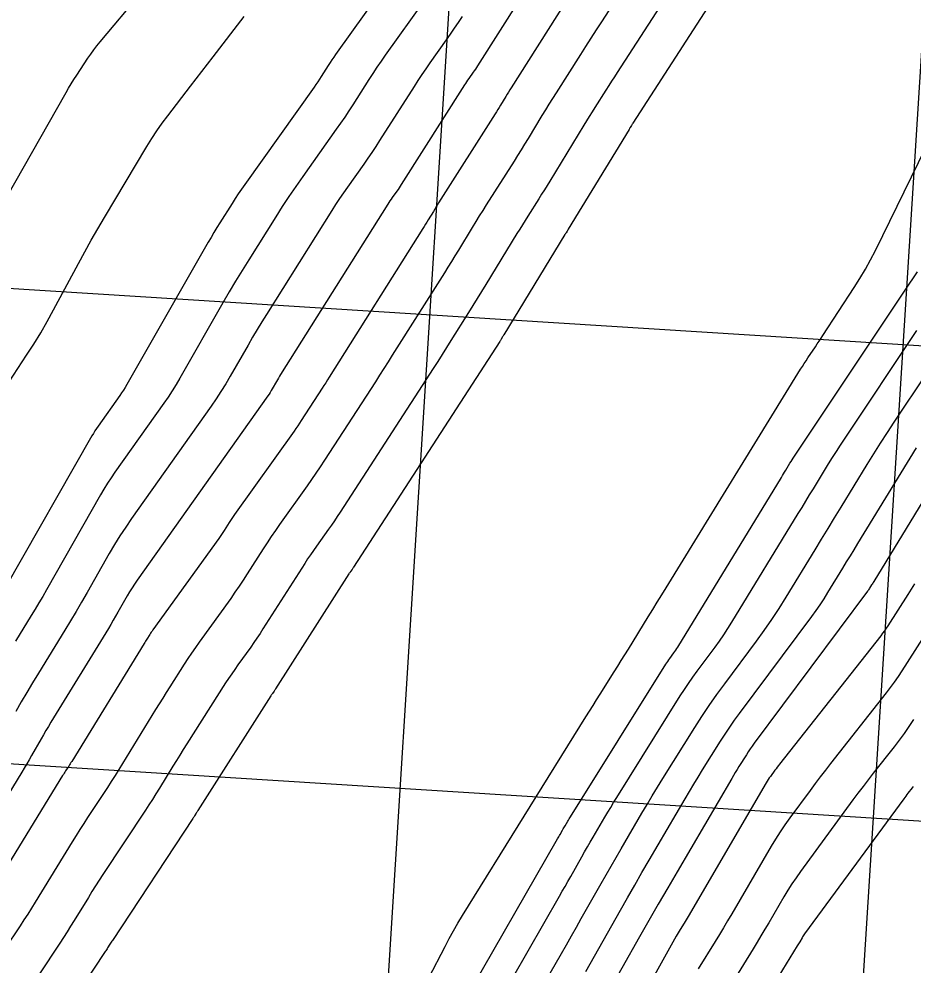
# Model space of a CAD drawing. Extents: x 658976 to 668726, y 639543 to 647196.
# Drawn here: x 662036.6 to 662130.9, y 641905.6 to 642005.3 of the extents above; entities that cross this region are included whole.
import ezdxf

# ---------------------------------------------------------------- set-up
doc = ezdxf.new("R2010")
doc.units = 0
for name, color, linetype in [('Ex_Major Contours', 7, 'Continuous'), ('Ex_Minor Contours', 7, 'Continuous'), ('R_Grid', 7, 'Continuous')]:
    doc.layers.add(name, color=color, linetype=linetype)

msp = doc.modelspace()

# ---------------------------------------------------------------- linework, layer by layer
at = {"layer": 'Ex_Major Contours'}
for points in [[(662111.829, 642010.585), (662101.348, 641994.35), (662101.313, 641994.296), (662101.279, 641994.242), (662101.244, 641994.188), (662101.21, 641994.133), (662101.072, 641993.916), (662101.038, 641993.862), (662101.004, 641993.808), (662100.97, 641993.753), (662100.936, 641993.698), (662094.53, 641983.181), (662094.502, 641983.135), (662094.473, 641983.089), (662094.445, 641983.043), (662094.416, 641982.998), (662094.3, 641982.815), (662094.271, 641982.769), (662094.242, 641982.724), (662094.214, 641982.678), (662094.186, 641982.631), (662087.754, 641972.069), (662087.717, 641972.009), (662087.68, 641971.949), (662087.643, 641971.89), (662087.606, 641971.83), (662087.456, 641971.592), (662087.418, 641971.533), (662087.38, 641971.473), (662087.342, 641971.414), (662087.304, 641971.355), (662071.893, 641947.579), (662071.854, 641947.519), (662071.814, 641947.459), (662071.773, 641947.4), (662071.731, 641947.342), (662071.565, 641947.108), (662071.523, 641947.049), (662071.483, 641946.99), (662071.443, 641946.93), (662071.404, 641946.87), (662063.678, 641934.746), (662063.639, 641934.685), (662063.598, 641934.624), (662063.557, 641934.564), (662063.515, 641934.505), (662063.345, 641934.268), (662063.302, 641934.209), (662063.261, 641934.149), (662063.221, 641934.088), (662063.181, 641934.027), (662055.475, 641921.931), (662055.43, 641921.861), (662055.386, 641921.79), (662055.342, 641921.72), (662055.298, 641921.649), (662055.123, 641921.365), (662055.08, 641921.294), (662055.035, 641921.224), (662054.99, 641921.154), (662054.944, 641921.084), (662046.459, 641908.25), (662046.395, 641908.152), (662046.331, 641908.054), (662046.269, 641907.955), (662046.207, 641907.856), (662045.962, 641907.457), (662045.901, 641907.358), (662045.838, 641907.259), (662045.775, 641907.16), (662045.711, 641907.063), (662037.451, 641894.554)], [(662083.332, 642005.615), (662082.929, 642004.988), (662082.516, 642004.367), (662082.096, 642003.751), (662081.667, 642003.141), (662079.934, 642000.713), (662079.505, 642000.103), (662079.085, 641999.487), (662078.672, 641998.866), (662078.268, 641998.24), (662074.64, 641992.527), (662074.237, 641991.902), (662073.826, 641991.282), (662073.406, 641990.668), (662072.979, 641990.059), (662071.251, 641987.635), (662070.823, 641987.026), (662070.405, 641986.411), (662069.995, 641985.79), (662069.595, 641985.163), (662062.708, 641974.218), (662062.21, 641973.416), (662061.72, 641972.61), (662061.239, 641971.798), (662060.766, 641970.981), (662058.891, 641967.704), (662058.413, 641966.89), (662057.915, 641966.089), (662057.398, 641965.301), (662056.862, 641964.524), (662048.493, 641952.709), (662047.868, 641951.804), (662047.266, 641950.884), (662046.687, 641949.95), (662046.131, 641949.001), (662043.79, 641944.896), (662043.214, 641943.895), (662042.63, 641942.899), (662042.039, 641941.908), (662041.439, 641940.922), (662038.663, 641936.397), (662038.052, 641935.392), (662037.449, 641934.382), (662036.854, 641933.367), (662036.268, 641932.347)], [(662079.828, 641904.296), (662081.542, 641907.611), (662081.978, 641908.435), (662082.43, 641909.25), (662082.899, 641910.056), (662083.383, 641910.853), (662096.397, 641931.79), (662096.768, 641932.387), (662097.14, 641932.984), (662097.513, 641933.58), (662097.886, 641934.176), (662099.38, 641936.559), (662099.753, 641937.155), (662100.125, 641937.752), (662100.496, 641938.349), (662100.866, 641938.947), (662102.963, 641942.347), (662103.436, 641943.113), (662103.908, 641943.88), (662104.381, 641944.646), (662104.853, 641945.413), (662119.032, 641968.437), (662119.219, 641968.738), (662119.41, 641969.037), (662119.603, 641969.334), (662119.8, 641969.629), (662120.593, 641970.805), (662120.791, 641971.1), (662120.988, 641971.395), (662121.183, 641971.691), (662121.378, 641971.987), (662124.685, 641977.05), (662125.286, 641978.002), (662125.857, 641978.97), (662126.398, 641979.956), (662126.909, 641980.958), (662133.744, 641994.896)], [(662136.597, 641962.173), (662126.733, 641946.057), (662126.68, 641945.97), (662126.627, 641945.884), (662126.574, 641945.797), (662126.521, 641945.71), (662126.309, 641945.364), (662126.256, 641945.278), (662126.2, 641945.193), (662126.142, 641945.11), (662126.082, 641945.028), (662114.147, 641929.025), (662113.93, 641928.727), (662113.719, 641928.425), (662113.514, 641928.119), (662113.315, 641927.808), (662112.532, 641926.557), (662112.338, 641926.244), (662112.146, 641925.929), (662111.956, 641925.613), (662111.768, 641925.295), (662106.015, 641915.483), (662105.015, 641913.77), (662104.022, 641912.053), (662103.036, 641910.333), (662102.056, 641908.608), (662096.452, 641898.701)]]:
    msp.add_lwpolyline(points, dxfattribs=at)
at = {"layer": 'Ex_Minor Contours'}
for points in [[(662032.64, 641981.899), (662041.578, 641997.602), (662041.847, 641998.065), (662042.124, 641998.523), (662042.409, 641998.977), (662042.702, 641999.425), (662043.89, 642001.208), (662044.192, 642001.649), (662044.507, 642002.082), (662044.832, 642002.506), (662045.17, 642002.922), (662053.665, 642013.098)], [(662077.727, 642012.427), (662070.002, 642001.598), (662069.803, 642001.316), (662069.609, 642001.031), (662069.418, 642000.744), (662069.231, 642000.454), (662068.492, 641999.29), (662068.305, 641999), (662068.114, 641998.713), (662067.92, 641998.428), (662067.722, 641998.146), (662060.418, 641987.898), (662060.073, 641987.406), (662059.735, 641986.909), (662059.404, 641986.408), (662059.08, 641985.902), (662057.8, 641983.867), (662057.483, 641983.357), (662057.171, 641982.844), (662056.865, 641982.327), (662056.564, 641981.807), (662047.984, 641966.808), (662047.809, 641966.512), (662047.628, 641966.22), (662047.44, 641965.933), (662047.245, 641965.65), (662044.977, 641962.448), (662044.801, 641962.193), (662044.631, 641961.934), (662044.468, 641961.671), (662044.311, 641961.403), (662035.138, 641945.315)], [(662091.654, 642010.939), (662084.962, 642000.394), (662084.852, 642000.224), (662084.74, 642000.055), (662084.626, 641999.887), (662084.509, 641999.721), (662084.037, 641999.06), (662083.921, 641998.894), (662083.806, 641998.727), (662083.694, 641998.557), (662083.584, 641998.387), (662076.929, 641987.909), (662076.815, 641987.732), (662076.698, 641987.555), (662076.579, 641987.381), (662076.457, 641987.208), (662075.966, 641986.519), (662075.845, 641986.346), (662075.726, 641986.171), (662075.609, 641985.995), (662075.495, 641985.817), (662064.207, 641967.873), (662064.092, 641967.688), (662063.978, 641967.502), (662063.867, 641967.315), (662063.758, 641967.126), (662063.326, 641966.37), (662063.215, 641966.182), (662063.1, 641965.998), (662062.981, 641965.816), (662062.857, 641965.636), (662049.093, 641946.204), (662048.812, 641945.798), (662048.542, 641945.385), (662048.283, 641944.966), (662048.033, 641944.541), (662047.055, 641942.825), (662046.809, 641942.398), (662046.559, 641941.972), (662046.306, 641941.548), (662046.05, 641941.126), (662039.975, 641931.224), (662039.712, 641930.791), (662039.452, 641930.355), (662039.196, 641929.918), (662038.943, 641929.479), (662037.939, 641927.717), (662037.686, 641927.277), (662037.43, 641926.84), (662037.17, 641926.404), (662036.907, 641925.971), (662032.05, 641918.052)], [(662106.212, 642009.809), (662099.687, 641999.701), (662099.391, 641999.241), (662099.095, 641998.781), (662098.801, 641998.319), (662098.507, 641997.858), (662097.334, 641996.01), (662097.042, 641995.547), (662096.752, 641995.083), (662096.464, 641994.618), (662096.178, 641994.151), (662092.584, 641988.251), (662092.3, 641987.788), (662092.014, 641987.326), (662091.726, 641986.865), (662091.436, 641986.406), (662090.271, 641984.571), (662089.981, 641984.112), (662089.693, 641983.652), (662089.408, 641983.19), (662089.124, 641982.726), (662085.853, 641977.355), (662085.4, 641976.613), (662084.943, 641975.873), (662084.484, 641975.135), (662084.021, 641974.399), (662082.166, 641971.457), (662081.701, 641970.722), (662081.234, 641969.989), (662080.765, 641969.257), (662080.293, 641968.526), (662070.475, 641953.38), (662070.175, 641952.922), (662069.87, 641952.468), (662069.56, 641952.018), (662069.244, 641951.571), (662067.973, 641949.79), (662067.658, 641949.342), (662067.349, 641948.891), (662067.046, 641948.436), (662066.749, 641947.976), (662062.343, 641941.062), (662062.03, 641940.578), (662061.71, 641940.098), (662061.383, 641939.623), (662061.049, 641939.152), (662059.702, 641937.278), (662059.368, 641936.808), (662059.041, 641936.333), (662058.721, 641935.853), (662058.408, 641935.368), (662054.312, 641928.94), (662053.944, 641928.36), (662053.579, 641927.779), (662053.216, 641927.195), (662052.855, 641926.611), (662051.417, 641924.269), (662051.055, 641923.686), (662050.688, 641923.105), (662050.317, 641922.527), (662049.94, 641921.953), (662045.462, 641915.18), (662045.072, 641914.584), (662044.686, 641913.986), (662044.306, 641913.384), (662043.931, 641912.778), (662042.441, 641910.351), (662042.065, 641909.746), (662041.685, 641909.143), (662041.3, 641908.545), (662040.91, 641907.949), (662036.574, 641901.383)], [(662100.596, 642009.033), (662098.026, 642005.053), (662097.468, 642004.187), (662096.912, 642003.32), (662096.357, 642002.451), (662095.805, 642001.582), (662093.246, 641997.552), (662092.87, 641996.957), (662092.497, 641996.361), (662092.127, 641995.762), (662091.76, 641995.162), (662090.296, 641992.759), (662089.928, 641992.159), (662089.558, 641991.561), (662089.185, 641990.964), (662088.81, 641990.369), (662085.888, 641985.769), (662085.514, 641985.176), (662085.142, 641984.581), (662084.773, 641983.984), (662084.406, 641983.386), (662082.947, 641980.989), (662082.581, 641980.391), (662082.212, 641979.794), (662081.842, 641979.198), (662081.469, 641978.604), (662075.981, 641969.9), (662075.538, 641969.2), (662075.093, 641968.501), (662074.645, 641967.804), (662074.196, 641967.108), (662068.832, 641958.833), (662068.385, 641958.151), (662067.93, 641957.475), (662067.468, 641956.804), (662066.998, 641956.138), (662064.098, 641952.075), (662063.65, 641951.438), (662063.21, 641950.796), (662062.779, 641950.148), (662062.357, 641949.494), (662060.683, 641946.868), (662060.26, 641946.214), (662059.828, 641945.567), (662059.387, 641944.926), (662058.937, 641944.29), (662055.62, 641939.679), (662055.212, 641939.103), (662054.813, 641938.522), (662054.421, 641937.935), (662054.038, 641937.343), (662052.521, 641934.963), (662052.144, 641934.367), (662051.768, 641933.769), (662051.395, 641933.17), (662051.025, 641932.57), (662047.151, 641926.263), (662046.753, 641925.621), (662046.349, 641924.981), (662045.94, 641924.346), (662045.525, 641923.713), (662043.857, 641921.19), (662043.443, 641920.558), (662043.034, 641919.922), (662042.63, 641919.283), (662042.232, 641918.64), (662038.324, 641912.276), (662037.935, 641911.648), (662037.54, 641911.023), (662037.141, 641910.401), (662036.736, 641909.783), (662035.106, 641907.316)], [(662094.255, 642007.123), (662088.526, 641998.099), (662088.382, 641997.87), (662088.238, 641997.641), (662088.096, 641997.41), (662087.954, 641997.179), (662087.391, 641996.254), (662087.249, 641996.023), (662087.107, 641995.793), (662086.963, 641995.563), (662086.818, 641995.334), (662080.866, 641985.961), (662080.725, 641985.737), (662080.585, 641985.514), (662080.447, 641985.289), (662080.309, 641985.064), (662079.76, 641984.163), (662079.622, 641983.937), (662079.484, 641983.713), (662079.344, 641983.489), (662079.204, 641983.265), (662069.319, 641967.588), (662069.137, 641967.3), (662068.953, 641967.012), (662068.769, 641966.725), (662068.584, 641966.439), (662066.375, 641963.031), (662066.191, 641962.75), (662066.004, 641962.472), (662065.814, 641962.196), (662065.62, 641961.922), (662059.342, 641953.124), (662059.197, 641952.919), (662059.055, 641952.712), (662058.916, 641952.502), (662058.78, 641952.292), (662058.239, 641951.444), (662058.103, 641951.233), (662057.963, 641951.024), (662057.821, 641950.817), (662057.676, 641950.612), (662050.731, 641940.956), (662050.649, 641940.84), (662050.568, 641940.722), (662050.489, 641940.604), (662050.411, 641940.484), (662050.105, 641940.004), (662050.029, 641939.883), (662049.953, 641939.763), (662049.878, 641939.642), (662049.803, 641939.521), (662042.176, 641927.102), (662042.098, 641926.977), (662042.019, 641926.852), (662041.939, 641926.728), (662041.858, 641926.604), (662041.533, 641926.112), (662041.452, 641925.989), (662041.372, 641925.864), (662041.293, 641925.74), (662041.215, 641925.614), (662033.551, 641913.133)], [(662079.423, 642007.4), (662075.243, 642001.54), (662074.793, 642000.901), (662074.352, 642000.256), (662073.92, 641999.605), (662073.497, 641998.948), (662071.82, 641996.309), (662071.397, 641995.652), (662070.965, 641995.001), (662070.524, 641994.356), (662070.075, 641993.716), (662066.536, 641988.75), (662065.802, 641987.706), (662065.084, 641986.65), (662064.381, 641985.585), (662063.694, 641984.509), (662060.837, 641979.969), (662060.14, 641978.848), (662059.455, 641977.721), (662058.782, 641976.586), (662058.121, 641975.444), (662053.575, 641967.496), (662053.178, 641966.822), (662052.766, 641966.158), (662052.338, 641965.505), (662051.893, 641964.861), (662046.735, 641957.578), (662046.334, 641956.998), (662045.949, 641956.409), (662045.578, 641955.81), (662045.221, 641955.202), (662039.509, 641945.185), (662039.115, 641944.5), (662038.716, 641943.818), (662038.31, 641943.14), (662037.9, 641942.465), (662036.247, 641939.77)], [(662033.711, 641964.303), (662037.422, 641969.907), (662038.177, 641971.075), (662038.903, 641972.261), (662039.601, 641973.463), (662040.271, 641974.682), (662042.895, 641979.591), (662043.559, 641980.814), (662044.237, 641982.029), (662044.929, 641983.235), (662045.636, 641984.434), (662050.101, 641991.896), (662050.617, 641992.731), (662051.156, 641993.55), (662051.718, 641994.353), (662052.303, 641995.141), (662054.69, 641998.261), (662055.287, 641999.04), (662055.886, 641999.818), (662056.487, 642000.595), (662057.089, 642001.37), (662060.376, 642005.594)], [(662083.318, 641901.388), (662093.4, 641918.935), (662093.467, 641919.051), (662093.534, 641919.168), (662093.6, 641919.284), (662093.666, 641919.401), (662093.93, 641919.868), (662093.996, 641919.984), (662094.063, 641920.101), (662094.13, 641920.217), (662094.198, 641920.332), (662094.474, 641920.804), (662094.544, 641920.921), (662094.614, 641921.038), (662094.684, 641921.154), (662094.756, 641921.269), (662104.813, 641937.343), (662104.912, 641937.497), (662105.014, 641937.65), (662105.119, 641937.8), (662105.227, 641937.948), (662105.666, 641938.536), (662105.774, 641938.684), (662105.878, 641938.835), (662105.979, 641938.988), (662106.076, 641939.143), (662117, 641957.038), (662117.114, 641957.224), (662117.227, 641957.41), (662117.341, 641957.596), (662117.455, 641957.781), (662117.91, 641958.525), (662118.024, 641958.71), (662118.141, 641958.894), (662118.259, 641959.077), (662118.379, 641959.259), (662130.196, 641976.973), (662130.341, 641977.19), (662130.486, 641977.407), (662130.632, 641977.623), (662130.778, 641977.839), (662131.362, 641978.704)], [(662086.987, 641901.386), (662093.606, 641912.904), (662093.902, 641913.422), (662094.198, 641913.939), (662094.493, 641914.458), (662094.787, 641914.977), (662095.962, 641917.053), (662096.256, 641917.571), (662096.553, 641918.089), (662096.852, 641918.605), (662097.152, 641919.12), (662098.383, 641921.219), (662098.69, 641921.739), (662099.002, 641922.257), (662099.317, 641922.773), (662099.635, 641923.287), (662106.343, 641934.008), (662106.77, 641934.674), (662107.209, 641935.33), (662107.662, 641935.978), (662108.128, 641936.617), (662110.019, 641939.152), (662110.484, 641939.791), (662110.934, 641940.441), (662111.369, 641941.1), (662111.789, 641941.77), (662118.775, 641953.215), (662119.176, 641953.872), (662119.577, 641954.528), (662119.979, 641955.184), (662120.38, 641955.841), (662121.987, 641958.465), (662122.392, 641959.12), (662122.803, 641959.77), (662123.22, 641960.416), (662123.644, 641961.058), (662131.288, 641972.517)], [(662090.507, 641901.123), (662093.811, 641906.873), (662094.337, 641907.792), (662094.862, 641908.711), (662095.386, 641909.631), (662095.908, 641910.552), (662097.993, 641914.238), (662098.516, 641915.158), (662099.043, 641916.077), (662099.573, 641916.993), (662100.106, 641917.908), (662102.291, 641921.634), (662102.837, 641922.558), (662103.39, 641923.477), (662103.949, 641924.393), (662104.515, 641925.304), (662107.874, 641930.673), (662108.627, 641931.85), (662109.404, 641933.011), (662110.205, 641934.156), (662111.029, 641935.285), (662114.373, 641939.769), (662115.195, 641940.899), (662115.991, 641942.047), (662116.759, 641943.213), (662117.501, 641944.397), (662120.551, 641949.392), (662121.239, 641950.519), (662121.928, 641951.646), (662122.617, 641952.773), (662123.306, 641953.9), (662126.064, 641958.406), (662126.759, 641959.529), (662127.465, 641960.645), (662128.182, 641961.755), (662128.909, 641962.857), (662132.38, 641968.06)], [(662096.377, 641904.974), (662100.025, 641911.423), (662100.776, 641912.746), (662101.533, 641914.065), (662102.294, 641915.382), (662103.061, 641916.695), (662106.859, 641923.174), (662107.312, 641923.94), (662107.77, 641924.702), (662108.233, 641925.461), (662108.702, 641926.216), (662110.588, 641929.231), (662111.067, 641929.98), (662111.562, 641930.718), (662112.071, 641931.446), (662112.595, 641932.164), (662120.22, 641942.388), (662120.665, 641942.999), (662121.095, 641943.62), (662121.511, 641944.251), (662121.912, 641944.892), (662123.489, 641947.474), (662123.883, 641948.12), (662124.277, 641948.765), (662124.672, 641949.41), (662125.067, 641950.055), (662131.256, 641960.167)], [(662131.044, 641945.816), (662130.872, 641945.537), (662130.699, 641945.258), (662130.524, 641944.981), (662130.347, 641944.704), (662128.23, 641941.408), (662128.051, 641941.137), (662127.866, 641940.871), (662127.674, 641940.609), (662127.476, 641940.351), (662116.813, 641926.821), (662116.688, 641926.662), (662116.566, 641926.502), (662116.444, 641926.34), (662116.324, 641926.178), (662115.846, 641925.526), (662115.728, 641925.362), (662115.615, 641925.195), (662115.507, 641925.025), (662115.402, 641924.852), (662107.16, 641910.766), (662107.058, 641910.592), (662106.954, 641910.418), (662106.849, 641910.244), (662106.744, 641910.072), (662106.319, 641909.382), (662106.214, 641909.209), (662106.111, 641909.034), (662106.01, 641908.859), (662105.91, 641908.683), (662099.092, 641896.425)], [(662134.32, 641943.837), (662129.695, 641936.64), (662129.305, 641936.048), (662128.901, 641935.467), (662128.483, 641934.895), (662128.051, 641934.333), (662122.19, 641926.897), (662121.639, 641926.191), (662121.093, 641925.48), (662120.554, 641924.764), (662120.02, 641924.044), (662117.899, 641921.153), (662117.379, 641920.424), (662116.877, 641919.682), (662116.396, 641918.927), (662115.933, 641918.16), (662111.763, 641911.034), (662111.333, 641910.304), (662110.899, 641909.576), (662110.462, 641908.85), (662110.02, 641908.127), (662108.244, 641905.24)], [(662130.935, 641931.52), (662130.448, 641930.782), (662129.944, 641930.057), (662129.423, 641929.343), (662128.884, 641928.643), (662126.694, 641925.864), (662126.149, 641925.167), (662125.611, 641924.465), (662125.079, 641923.759), (662124.552, 641923.048), (662119.011, 641915.496), (662118.55, 641914.85), (662118.105, 641914.192), (662117.678, 641913.523), (662117.268, 641912.842), (662115.662, 641910.098), (662115.259, 641909.413), (662114.852, 641908.73), (662114.441, 641908.05), (662114.026, 641907.371), (662109.218, 641899.552)], [(662130.913, 641924.474), (662130.801, 641924.328), (662130.345, 641923.749), (662130.231, 641923.604), (662130.119, 641923.458), (662130.008, 641923.311), (662129.899, 641923.163), (662119.447, 641908.918), (662119.376, 641908.819), (662119.308, 641908.718), (662119.243, 641908.615), (662119.18, 641908.511), (662118.934, 641908.09), (662118.872, 641907.985), (662118.81, 641907.881), (662118.747, 641907.776), (662118.683, 641907.672), (662114.397, 641900.702)]]:
    msp.add_lwpolyline(points, dxfattribs=at)
at = {"layer": 'R_Grid'}
for p, q in [((662070.545, 641824.482), (662086.215, 642073.991)), ((662120.447, 641821.348), (662136.117, 642070.857)), ((661630.832, 642002.394), (663127.882, 641908.372)), ((661627.698, 641952.492), (663124.748, 641858.471))]:
    msp.add_line(p, q, dxfattribs=at)

doc.saveas('drawing.dxf')
